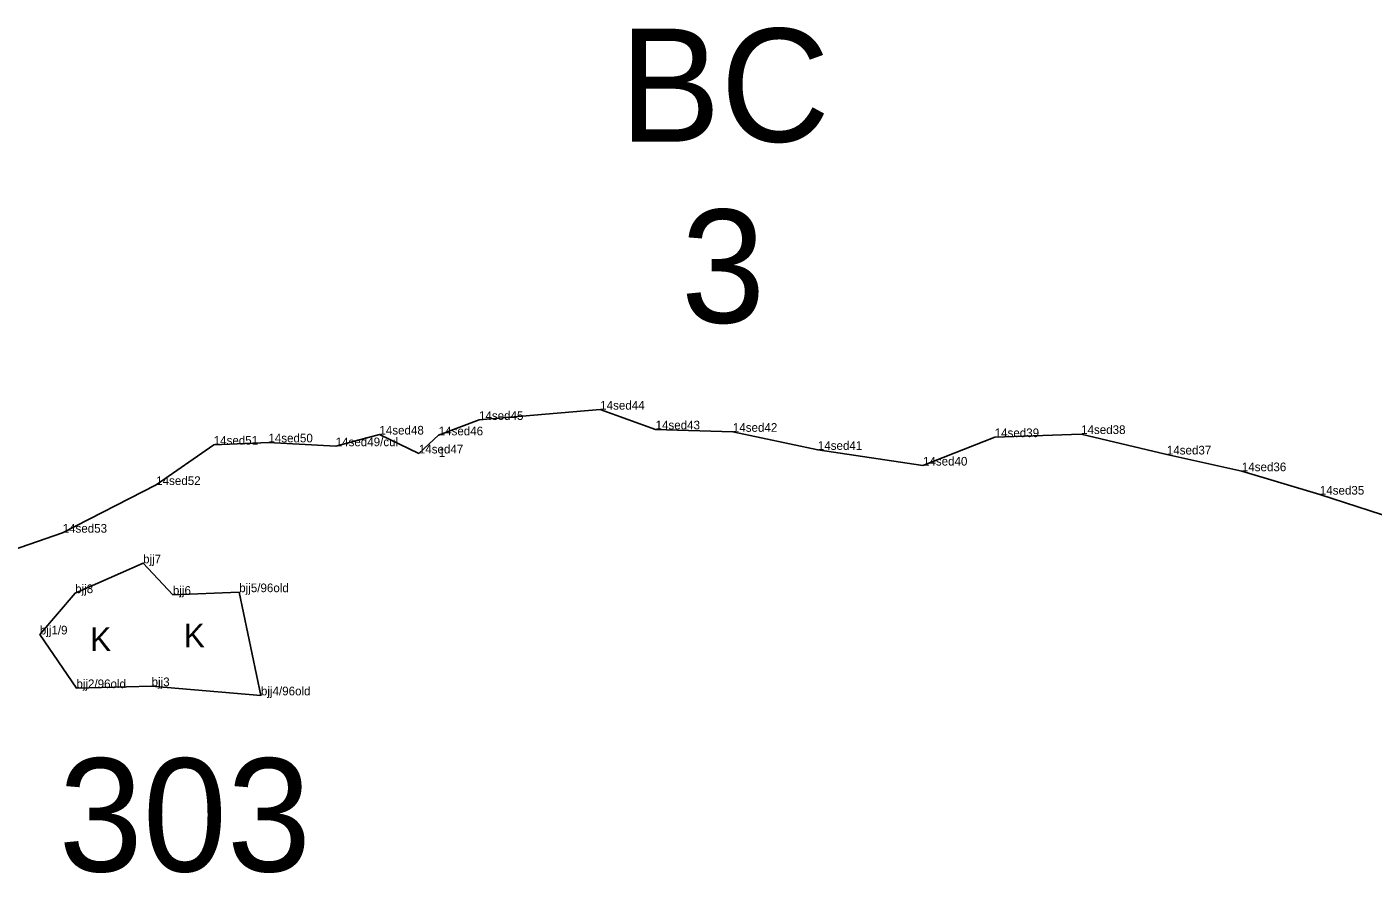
# Model space of a CAD drawing. Extents: x 2072529 to 2268796, y 436423 to 470397.
# Drawn here: x 2264811 to 2265589, y 442596 to 443085 of the extents above; entities that cross this region are included whole.
import ezdxf

# ---------------------------------------------------------------- set-up
doc = ezdxf.new("R2010")
doc.units = 0
for name, color, linetype in [('Default', 7, 'Continuous'), ('Exist Environmental Wetland Boundary', 7, 'Continuous'), ('Exist Environmental Wetland Boundary Cogo Comment', 7, 'Continuous'), ('Exist Environmental Wetland Boundary Cogo Point CELL', 7, 'Continuous'), ('Exist Hydro Jurisdictional Stream or Body of Water NEU Mitigable', 7, 'Continuous'), ('Exist Hydro Jurisdictional Stream or Body of Water NEU Mitigable Cogo Comment', 7, 'Continuous'), ('Exist Hydro Swamp or Marsh', 7, 'Continuous')]:
    doc.layers.add(name, color=color, linetype=linetype)

msp = doc.modelspace()

# ---------------------------------------------------------------- linework, layer by layer
at = {"layer": 'Exist Environmental Wetland Boundary'}
msp.add_lwpolyline([(2264818.78, 442734.07), (2264839.89, 442703.05), (2264883.32, 442704.16), (2264946.45, 442698.89), (2264933.91, 442758.47), (2264895.63, 442756.98), (2264878.38, 442775.14), (2264839.15, 442757.92)], close=True, dxfattribs=at)
at = {"layer": 'Exist Environmental Wetland Boundary Cogo Point CELL'}
for p, q in [((2265142.35, 442863.91), (2265142.35, 442863.91)), ((2265072.37, 442857.96), (2265072.37, 442857.96)), ((2265014.84, 442849.52), (2265014.84, 442849.52)), ((2265049.07, 442849.06), (2265049.07, 442849.06)), ((2265174.32, 442852.51), (2265174.32, 442852.51)), ((2265218.95, 442851.1), (2265218.95, 442851.1)), ((2265370.12, 442848.02), (2265370.12, 442848.02)), ((2265420.02, 442849.82), (2265420.02, 442849.82)), ((2264919.17, 442843.65), (2264919.17, 442843.65)), ((2264950.75, 442844.98), (2264950.75, 442844.98)), ((2264989.6, 442842.76), (2264989.6, 442842.76)), ((2265037.62, 442838.59), (2265037.62, 442838.59)), ((2265268.01, 442840.66), (2265268.01, 442840.66)), ((2265469.53, 442838), (2265469.53, 442838)), ((2265328.72, 442831.59), (2265328.72, 442831.59)), ((2265512.84, 442828.33), (2265512.84, 442828.33)), ((2264885.97, 442820.38), (2264885.97, 442820.38)), ((2265557.87, 442814.81), (2265557.87, 442814.81)), ((2264831.95, 442792.83), (2264831.95, 442792.83)), ((2264878.38, 442775.14), (2264878.38, 442775.14)), ((2264839.15, 442757.92), (2264839.15, 442757.92)), ((2264895.63, 442756.98), (2264895.63, 442756.98)), ((2264933.91, 442758.47), (2264933.91, 442758.47)), ((2264818.78, 442734.07), (2264818.78, 442734.07)), ((2264839.89, 442703.05), (2264839.89, 442703.05)), ((2264883.32, 442704.16), (2264883.32, 442704.16)), ((2264946.45, 442698.89), (2264946.45, 442698.89))]:
    msp.add_line(p, q, dxfattribs=at)
at = {"layer": 'Exist Hydro Jurisdictional Stream or Body of Water NEU Mitigable'}
msp.add_lwpolyline([(2265593.99, 442803.11), (2265557.87, 442814.81), (2265512.84, 442828.33), (2265469.53, 442838), (2265420.02, 442849.82), (2265370.12, 442848.02), (2265328.72, 442831.59), (2265268.01, 442840.66), (2265218.95, 442851.1), (2265174.32, 442852.51), (2265142.35, 442863.91), (2265072.37, 442857.96), (2265049.07, 442849.06), (2265037.62, 442838.59), (2265014.84, 442849.52), (2264989.6, 442842.76), (2264950.75, 442844.98), (2264919.17, 442843.65), (2264885.97, 442820.38), (2264831.95, 442792.83), (2264778.41, 442774.22)], dxfattribs=at)

# ---------------------------------------------------------------- texts
at = {"layer": 'Default'}
for s, p in [('BC', (2265153.55, 443018.62)), ('3', (2265189.02, 442914.08)), ('303', (2264829.64, 442597.16))]:
    msp.add_text(s, height=65.34, dxfattribs=at).set_placement(p)
at = {"layer": 'Exist Environmental Wetland Boundary Cogo Comment'}
for s, p in [('bjj7', (2264878.38, 442775.14)), ('bjj8', (2264839.15, 442757.92)), ('bjj6', (2264895.63, 442756.98)), ('bjj5/96old', (2264933.91, 442758.47)), ('bjj1/9', (2264818.78, 442734.07)), ('bjj2/96old', (2264839.89, 442703.05)), ('bjj3', (2264883.32, 442704.16)), ('bjj4/96old', (2264946.45, 442698.89))]:
    msp.add_text(s, height=5, dxfattribs=at).set_placement(p)
at = {"layer": 'Exist Hydro Jurisdictional Stream or Body of Water NEU Mitigable Cogo Comment'}
for s, p in [('14sed44', (2265142.35, 442863.91)), ('14sed45', (2265072.37, 442857.96)), ('14sed48', (2265014.84, 442849.52)), ('14sed46', (2265049.07, 442849.06)), ('14sed43', (2265174.32, 442852.51)), ('14sed42', (2265218.95, 442851.1)), ('14sed39', (2265370.12, 442848.02)), ('14sed38', (2265420.02, 442849.82)), ('14sed51', (2264919.17, 442843.65)), ('14sed50', (2264950.75, 442844.98)), ('14sed49/cul', (2264989.6, 442842.76)), ('14sed41', (2265268.01, 442840.66)), ('14sed47', (2265037.62, 442838.59)), ('1', (2265049.07, 442836.56)), ('14sed37', (2265469.53, 442838)), ('14sed40', (2265328.72, 442831.59)), ('14sed36', (2265512.84, 442828.33)), ('14sed52', (2264885.97, 442820.38)), ('14sed35', (2265557.87, 442814.81)), ('14sed53', (2264831.95, 442792.83))]:
    msp.add_text(s, height=5, dxfattribs=at).set_placement(p)
at = {"layer": 'Exist Hydro Swamp or Marsh'}
for p in [(2264847.83, 442724.51), (2264901.88, 442726.7)]:
    msp.add_text('K', height=13.6, dxfattribs=at).set_placement(p)

doc.saveas('drawing.dxf')
